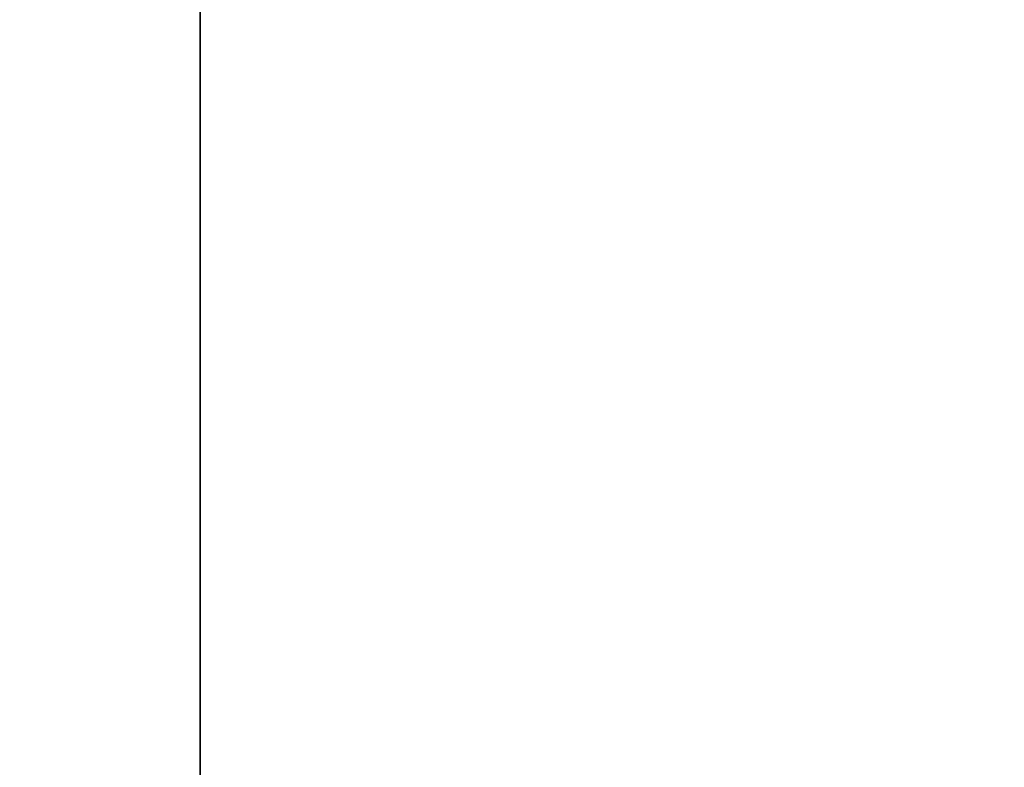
# Model space of a CAD drawing. Extents: x 0 to 80, y 0 to 80.
# Tile 455 of 656: x 9.281765 to 9.282085, y 35.421796 to 35.422039. Entities that reach past the tile are written whole.
import ezdxf

# ---------------------------------------------------------------- set-up
doc = ezdxf.new("R2010")
doc.units = 0
doc.header["$LTSCALE"] = 25.4
doc.layers.get('0').update_dxf_attribs({"color": 13, "linetype": 'CONTINUOUS'})

# ---------------------------------------------------------------- blocks, each defined once
blk = doc.blocks.new('ORBIT-I-KINKIET-20-7806-78')
at = {"color": 7}
blk.add_line((25.67843819, 35.76836014, 302.75234985), (25.67843819, 35.64608002, 302.75234985), dxfattribs=at)
mesh = blk.add_polyface(dxfattribs=at)
corners = [(25.93508911, 35.76836014, 344.92849731), (25.20296288, 35.64608002, 344.54324341), (25.93508911, 35.64608002, 344.92849731)]
mesh.append_faces([[corners[k] for k in face] for face in [(0, 1, 2)]], dxfattribs={"color": 7})
mesh = blk.add_polyface(dxfattribs=at)
corners = [(25.93508911, 35.76836014, 344.92849731), (25.20296288, 35.76836014, 344.54324341), (25.20296288, 35.64608002, 344.54324341)]
mesh.append_faces([[corners[k] for k in face] for face in [(0, 1, 2)]], dxfattribs={"color": 7})
mesh = blk.add_polyface(dxfattribs=at)
corners = [(26.40274239, 35.64608002, 302.38388062), (25.67843819, 35.76836014, 302.75234985), (26.40274239, 35.76836014, 302.38388062)]
mesh.append_faces([[corners[k] for k in face] for face in [(0, 1, 2)]], dxfattribs={"color": 7})
mesh = blk.add_polyface(dxfattribs=at)
corners = [(26.40274239, 35.64608002, 302.38388062), (25.67843819, 35.64608002, 302.75234985), (25.67843819, 35.76836014, 302.75234985)]
mesh.append_faces([[corners[k] for k in face] for face in [(0, 1, 2)]], dxfattribs={"color": 7})

msp = doc.modelspace()

# ---------------------------------------------------------------- block references
at = {"color": 0}
msp.add_blockref('ORBIT-I-KINKIET-20-7806-78', (-16.39661407, -0.34607825, -57.5), dxfattribs=at)

doc.saveas('drawing.dxf')
